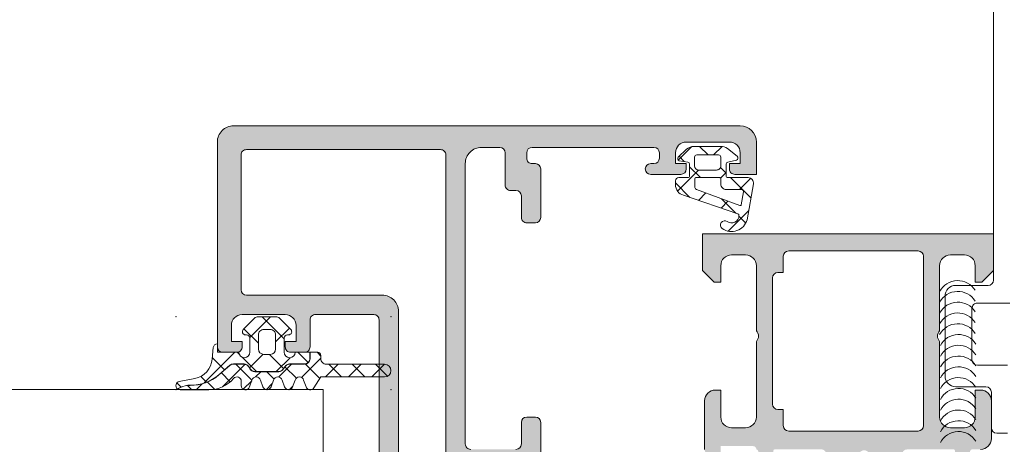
# Model space of a CAD drawing. Header units: millimetres. Extents: x 144573 to 336993, y 74252 to 247042.
# Tile 373 of 656: x 204527 to 204619, y 174683 to 174722. Entities that reach past the tile are written whole.
import ezdxf

# ---------------------------------------------------------------- set-up
doc = ezdxf.new("R2010")
doc.units = ezdxf.units.MM
doc.layers.add('FASÁDA DETAILNÍ', color=255, linetype='Continuous', lineweight=0)
doc.layers.add('NOVA', color=255, linetype='Continuous', lineweight=0)

# ---------------------------------------------------------------- blocks, each defined once
blk = doc.blocks.new('A$C69D17D4D')
at = {"layer": 'FASÁDA DETAILNÍ'}
h = blk.add_hatch(color=256, dxfattribs=at)
edge = h.paths.add_edge_path(flags=16)
edge.add_ellipse((-18578.78941485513, 1338.481925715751), major_axis=(-0.4999740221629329, 0), ratio=1, start_angle=179.9970229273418, end_angle=270.0029770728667)
edge.add_line((-18578.78944083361, 1338.981899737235), (-18596.78944083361, 1338.981899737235))
edge.add_ellipse((-18596.78946681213, 1338.481925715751), major_axis=(-0.499974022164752, 0), ratio=1, start_angle=-90.0029770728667, end_angle=0.00297707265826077)
edge.add_line((-18597.28944083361, 1338.481899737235), (-18597.28944083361, 1325.981899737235))
edge.add_ellipse((-18596.78941901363, 1325.981921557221), major_axis=(-0.500021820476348, 0), ratio=1, start_angle=0.002500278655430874, end_angle=89.99749972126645)
edge.add_line((-18596.78944083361, 1325.481899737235), (-18584.18638983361, 1325.481899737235))
edge.add_ellipse((-18584.18638871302, 1323.981900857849), major_axis=(-1.499998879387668, 0), ratio=1, start_angle=179.9999571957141, end_angle=270.0000428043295, ccw=False)
edge.add_line((-18582.68638983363, 1323.981899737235), (-18582.68638983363, 1310.981911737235))
edge.add_ellipse((-18582.18639020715, 1310.981911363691), major_axis=(-0.4999996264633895, 0), ratio=1, start_angle=-4.280429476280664e-05, end_angle=90.00004280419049)
edge.add_line((-18582.18638983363, 1310.481911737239), (-18578.78944083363, 1310.481911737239))
edge.add_ellipse((-18578.7894404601, 1310.981911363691), major_axis=(-0.49999962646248, 0), ratio=1, start_angle=89.99995719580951, end_angle=180.0000428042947)
edge.add_line((-18578.28944083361, 1310.981911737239), (-18578.28944083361, 1338.481899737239))
edge = h.paths.add_edge_path()
edge.add_line((-18549.48944583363, 1339.681911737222), (-18549.48944583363, 1336.681911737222))
edge.add_line((-18549.48944583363, 1336.681911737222), (-18551.48944583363, 1336.681911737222))
edge.add_arc((-18551.48947181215, 1337.181885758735), 0.499974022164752, 179.9970229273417, 270.0029770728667, ccw=False)
edge.add_line((-18551.98944583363, 1337.181911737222), (-18551.98944583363, 1337.681911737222))
edge.add_line((-18551.98944583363, 1337.681911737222), (-18550.98944583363, 1337.681911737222))
edge.add_line((-18550.98944583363, 1337.681911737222), (-18550.98944583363, 1338.681911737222))
edge.add_arc((-18551.98950996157, 1338.681847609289), 1.00006412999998, 0.003674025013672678, 89.99632597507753)
edge.add_line((-18551.98944583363, 1339.681911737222), (-18555.98944583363, 1339.681911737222))
edge.add_arc((-18555.98941585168, 1338.681881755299), 1.000029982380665, 90.00171778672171, 179.9982822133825)
edge.add_line((-18556.98944583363, 1338.681911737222), (-18556.98944583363, 1337.681911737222))
edge.add_line((-18556.98944583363, 1337.681911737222), (-18555.98944583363, 1337.681911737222))
edge.add_line((-18555.98944583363, 1337.681911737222), (-18555.98944583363, 1337.181911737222))
edge.add_arc((-18556.48945143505, 1337.181917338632), 0.5000056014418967, 270.0006418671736, 359.9993581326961, ccw=False)
edge.add_line((-18556.48944583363, 1336.681911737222), (-18559.28944883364, 1336.681911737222))
edge.add_arc((-18559.28944883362, 1337.181911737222), 0.5, 90, 270, ccw=False)
edge.add_line((-18559.28944883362, 1337.681911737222), (-18558.98944583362, 1337.681911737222))
edge.add_arc((-18558.98945655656, 1338.181922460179), 0.5000107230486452, 270.0012287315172, 359.9987712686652)
edge.add_line((-18558.48944583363, 1338.181911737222), (-18558.48944583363, 1338.681911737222))
edge.add_arc((-18558.98951375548, 1338.681843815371), 0.5000679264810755, 0.007782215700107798, 89.99221778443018)
edge.add_line((-18558.98944583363, 1339.181911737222), (-18570.28944083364, 1339.181911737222))
edge.add_arc((-18570.28941901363, 1338.681889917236), 0.5000218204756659, 90.00250027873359, 179.9974997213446)
edge.add_line((-18570.78944083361, 1338.681911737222), (-18570.78944083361, 1338.181911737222))
edge.add_arc((-18570.28950350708, 1338.181849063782), 0.4999373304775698, 179.9928172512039, 270.007182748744)
edge.add_line((-18570.28944083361, 1337.681911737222), (-18569.98943783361, 1337.681911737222))
edge.add_arc((-18569.98950063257, 1337.181848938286), 0.500062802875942, 0.007195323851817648, 89.99280467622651, ccw=False)
edge.add_line((-18569.48943783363, 1337.181911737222), (-18569.48943783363, 1332.681911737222))
edge.add_arc((-18569.98944343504, 1332.681917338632), 0.5000056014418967, 270.0006418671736, 359.9993581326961, ccw=False)
edge.add_line((-18569.98943783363, 1332.181911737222), (-18570.78944083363, 1332.181911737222))
edge.add_arc((-18570.78946681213, 1332.681885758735), 0.499974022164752, 179.9970229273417, 270.0029770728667, ccw=False)
edge.add_line((-18571.28944083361, 1332.681911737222), (-18571.28944083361, 1334.681911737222))
edge.add_arc((-18571.78950875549, 1334.681843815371), 0.5000679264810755, 0.007782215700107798, 89.99221778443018)
edge.add_line((-18571.78944083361, 1335.181911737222), (-18572.28944083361, 1335.181911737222))
edge.add_arc((-18572.28950350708, 1335.681849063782), 0.499937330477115, 179.9928172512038, 270.00718274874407, ccw=False)
edge.add_line((-18572.78944083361, 1335.681911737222), (-18572.78944083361, 1338.681911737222))
edge.add_arc((-18573.28949594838, 1338.681856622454), 0.5000551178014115, 0.006314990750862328, 89.99368500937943)
edge.add_line((-18573.28944083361, 1339.181911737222), (-18574.98943783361, 1339.181911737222))
edge.add_arc((-18574.98946968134, 1337.681943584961), 1.499968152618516, 89.99878348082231, 180.0012165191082)
edge.add_line((-18576.48943783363, 1337.681911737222), (-18576.48943783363, 1311.681911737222))
edge.add_arc((-18575.98945869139, 1311.681890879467), 0.4999791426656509, 179.9976097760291, 270.002390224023)
edge.add_line((-18575.98943783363, 1311.181911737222), (-18571.78944083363, 1311.181911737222))
edge.add_arc((-18571.78944643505, 1311.681917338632), 0.5000056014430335, 270.0006418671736, 359.9993581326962)
edge.add_line((-18571.28944083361, 1311.681911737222), (-18571.28944083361, 1313.681911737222))
edge.add_arc((-18570.78941901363, 1313.681889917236), 0.500021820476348, 90.00250027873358, 179.9974997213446, ccw=False)
edge.add_line((-18570.78944083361, 1314.181911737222), (-18569.98943783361, 1314.181911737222))
edge.add_arc((-18569.98949038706, 1313.681859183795), 0.5000525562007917, 0.006021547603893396, 89.99397845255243, ccw=False)
edge.add_line((-18569.48943783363, 1313.681911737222), (-18569.48943783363, 1308.681910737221))
edge.add_line((-18569.48943783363, 1308.681910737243), (-18569.70675883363, 1307.924021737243))
edge.add_arc((-18569.41838042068, 1307.841330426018), 0.2999999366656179, 163.9999757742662, 232.0951853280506)
edge.add_arc((-18569.78699097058, 1307.367910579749), 0.300000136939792, 3.0079431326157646e-05, 52.09528191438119, ccw=False)
edge.add_line((-18569.48699083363, 1307.36791073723), (-18569.48699283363, 1305.30376373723))
edge.add_arc((-18569.88699222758, 1305.303763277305), 0.3999993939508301, -111.97376953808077, 6.587834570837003e-05, ccw=False)
edge.add_line((-18570.03666483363, 1304.932821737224), (-18572.05989383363, 1305.749182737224))
edge.add_arc((-18571.98505721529, 1305.934652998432), 0.1999993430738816, 155.8589076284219, 248.0260921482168, ccw=False)
edge.add_line((-18572.16756483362, 1306.016449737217), (-18571.09924483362, 1308.400134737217))
edge.add_arc((-18571.28175294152, 1308.481931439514), 0.199999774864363, 335.8589745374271, 450.8199006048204)
edge.add_line((-18571.28461483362, 1308.681910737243), (-18582.58869483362, 1308.681911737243))
edge.add_arc((-18582.59712655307, 1308.490497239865), 0.1916001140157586, 87.47777810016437, 181.0444500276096)
edge.add_line((-18582.78869483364, 1308.487004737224), (-18582.78869483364, 1308.066420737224))
edge.add_line((-18582.78869483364, 1308.066420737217), (-18581.35695983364, 1305.600808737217))
edge.add_arc((-18581.61629682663, 1305.449997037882), 0.2999997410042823, -74.00002828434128, 30.17919611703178, ccw=False)
edge.add_line((-18581.53360583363, 1305.161618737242), (-18583.02576683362, 1304.733747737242))
edge.add_line((-18583.02576683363, 1304.73374773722), (-18583.88904183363, 1304.23533573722))
edge.add_arc((-18584.089041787, 1304.581745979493), 0.4000000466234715, 180.0000347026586, 299.9999884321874, ccw=False)
edge.add_line((-18584.48904183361, 1304.581745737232), (-18584.48869483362, 1308.689676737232))
edge.add_line((-18584.48869483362, 1308.689676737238), (-18584.48638983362, 1323.181733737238))
edge.add_arc((-18584.98638967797, 1323.181911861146), 0.4999998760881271, 359.9795884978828, 450.0000178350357)
edge.add_line((-18584.98638983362, 1323.681911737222), (-18590.38943183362, 1323.681911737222))
edge.add_arc((-18590.38943220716, 1323.181912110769), 0.49999962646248, 89.9999571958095, 180.0000428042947)
edge.add_line((-18590.88943183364, 1323.181911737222), (-18590.88943183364, 1320.681911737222))
edge.add_arc((-18591.38943146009, 1320.681911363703), 0.4999996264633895, -90.00004280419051, 4.28042947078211e-05, ccw=False)
edge.add_line((-18591.38943183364, 1320.181911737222), (-18592.68943483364, 1320.181911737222))
edge.add_arc((-18592.6894556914, 1320.681890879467), 0.4999791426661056, 179.9976097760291, 270.00239022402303, ccw=False)
edge.add_line((-18593.18943483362, 1320.681911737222), (-18593.18943483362, 1321.181911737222))
edge.add_line((-18593.18943483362, 1321.181911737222), (-18592.18943483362, 1321.181911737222))
edge.add_line((-18592.18943483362, 1321.181911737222), (-18592.18943483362, 1322.681911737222))
edge.add_arc((-18593.1894665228, 1322.681880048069), 1.00003168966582, 0.001815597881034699, 89.99818440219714)
edge.add_line((-18593.18943483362, 1323.681911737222), (-18597.18943483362, 1323.681911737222))
edge.add_arc((-18597.18936558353, 1322.681842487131), 1.00006925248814, 90.00396746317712, 179.9960325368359)
edge.add_line((-18598.18943483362, 1322.681911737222), (-18598.18943483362, 1321.181911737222))
edge.add_line((-18598.18943483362, 1321.181911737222), (-18597.18943483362, 1321.181911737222))
edge.add_line((-18597.18943483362, 1321.181911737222), (-18597.18943483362, 1320.681911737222))
edge.add_arc((-18597.68940885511, 1320.681885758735), 0.4999740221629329, -90.00297707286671, 0.0029770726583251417, ccw=False)
edge.add_line((-18597.68943483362, 1320.181911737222), (-18598.98943783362, 1320.181911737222))
edge.add_arc((-18598.98943223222, 1320.681917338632), 0.5000056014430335, 180.0006418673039, 269.9993581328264, ccw=False)
edge.add_line((-18599.48943783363, 1320.681911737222), (-18599.48943783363, 1339.681911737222))
edge.add_arc((-18597.98946712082, 1339.681941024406), 1.49997071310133, 89.99888129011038, 180.0011187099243, ccw=False)
edge.add_line((-18597.98943783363, 1341.181911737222), (-18550.98944583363, 1341.181911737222))
edge.add_arc((-18550.98950617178, 1339.681851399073), 1.500060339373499, 0.0023046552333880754, 89.997695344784, ccw=False)
h = blk.add_hatch(dxfattribs=at)
h.set_pattern_fill('ANSI37', color=256, scale=0.625, angle=90, style=0)
h.set_pattern_definition([(135, (0, 0), (-1.403165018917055, -1.403165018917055), []), (225, (0, 0), (1.403165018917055, -1.403165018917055), [])])
edge = h.paths.add_edge_path(flags=16)
edge.add_ellipse((-18552.2916808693, 1335.779726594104), major_axis=(-0.4977897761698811, 0), ratio=1, start_angle=-0.19257972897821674, end_angle=90.25472202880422, ccw=False)
edge.add_line((-18552.78946783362, 1335.781399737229), (-18552.78946783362, 1336.281918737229))
edge.add_ellipse((-18552.88945158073, 1336.28193299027), major_axis=(-0.09998374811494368, 0), ratio=1, start_angle=179.9918322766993, end_angle=270.0087406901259)
edge.add_line((-18552.88946683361, 1336.381916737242), (-18555.08989683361, 1336.381920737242))
edge.add_ellipse((-18555.08989417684, 1336.281916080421), major_axis=(-0.1000046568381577, 0), ratio=1, start_angle=270.0015221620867, end_angle=359.998477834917)
edge.add_line((-18555.18989883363, 1336.281918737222), (-18555.18989883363, 1335.469976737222))
edge.add_ellipse((-18554.9898922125, 1335.469985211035), major_axis=(-0.2000066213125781, 0), ratio=1, start_angle=0.002427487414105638, end_angle=74.31138469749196)
edge.add_line((-18555.04397583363, 1335.277429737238), (-18551.02583483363, 1333.790104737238))
edge.add_ellipse((-18550.99112133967, 1333.883886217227), major_axis=(-0.09999996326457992, 0), ratio=1, start_angle=69.68781718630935, end_angle=169.677715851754)
edge.add_line((-18550.89273983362, 1333.86596773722), (-18550.67245683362, 1335.07543673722))
edge.add_ellipse((-18550.87234719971, 1335.081945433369), major_axis=(-0.199996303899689, 0), ratio=1, start_angle=178.13503214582, end_angle=270.001041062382)
edge.add_line((-18550.87235083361, 1335.281941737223), (-18552.28946783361, 1335.281941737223))
edge = h.paths.add_edge_path(flags=16)
edge.add_ellipse((-18552.98946900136, 1338.281930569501), major_axis=(-0.200000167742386, 0), ratio=1, start_angle=179.9997615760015, end_angle=270.0002384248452)
edge.add_line((-18552.98946983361, 1338.481930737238), (-18555.02392683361, 1338.481926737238))
edge.add_ellipse((-18555.02393155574, 1338.28193145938), major_axis=(-0.1999952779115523, 0), ratio=1, start_angle=-90.00135281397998, end_angle=0.0004933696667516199)
edge.add_line((-18555.22392683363, 1338.281929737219), (-18555.22392683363, 1337.481919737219))
edge.add_ellipse((-18554.82391602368, 1337.481928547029), major_axis=(-0.4000108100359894, 0), ratio=1, start_angle=0.001261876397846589, end_angle=89.99802192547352)
edge.add_line((-18554.82392983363, 1337.081917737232), (-18553.18946683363, 1337.081917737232))
edge.add_ellipse((-18553.18946375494, 1337.481912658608), major_axis=(-0.3999949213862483, 0), ratio=1, start_angle=89.99955900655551, end_angle=180.0010139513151)
edge.add_line((-18552.78946883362, 1337.481919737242), (-18552.78946883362, 1338.281929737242))
edge = h.paths.add_edge_path()
edge.add_arc((-18551.38947693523, 1338.205378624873), 0.2000083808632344, -74.99848051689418, 49.997684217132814, ccw=False)
edge.add_line((-18551.33770583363, 1338.012186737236), (-18552.14123083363, 1337.821652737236))
edge.add_arc((-18552.08945444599, 1337.628459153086), 0.2000113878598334, 105.0028563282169, 179.9972544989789)
edge.add_line((-18552.28946583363, 1337.628468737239), (-18552.28946583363, 1336.531918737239))
edge.add_arc((-18552.13947818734, 1336.531908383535), 0.1499876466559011, 179.9960448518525, 270.0039551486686)
edge.add_line((-18552.13946783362, 1336.381920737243), (-18550.25659683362, 1336.381928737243))
edge.add_arc((-18550.25659491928, 1335.881928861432), 0.4999998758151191, -9.933572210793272, 90.00021936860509, ccw=False)
edge.add_line((-18549.76409083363, 1335.79567573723), (-18550.34547983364, 1332.47594973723))
edge.add_arc((-18551.78946536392, 1332.882024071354), 1.499996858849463, 234.9124460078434, 344.2930755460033, ccw=False)
edge.add_arc((-18552.42177233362, 1331.981921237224), 0.3999981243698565, 54.91199587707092, 234.91199587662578, ccw=False)
edge.add_arc((-18551.78725077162, 1332.863220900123), 0.6860034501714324, 233.8588144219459, 359.5156416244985)
edge.add_arc((-18551.25037439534, 1332.877041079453), 0.1503878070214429, 352.5039217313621, 430.9838490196)
edge.add_line((-18551.20137283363, 1333.019221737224), (-18556.24759883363, 1334.746903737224))
edge.add_arc((-18555.98947768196, 1335.712995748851), 0.999980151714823, 179.9994276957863, 255.0410890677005, ccw=False)
edge.add_line((-18556.98945783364, 1335.713005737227), (-18556.98946983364, 1336.081910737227))
edge.add_arc((-18556.68945010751, 1336.081890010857), 0.3000197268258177, 90.00319424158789, 179.9960418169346, ccw=False)
edge.add_line((-18556.68946683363, 1336.381909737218), (-18555.83945183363, 1336.381909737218))
edge.add_arc((-18555.83943891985, 1336.53189382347), 0.1499840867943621, 269.9950667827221, 360.0049332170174)
edge.add_line((-18555.68945483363, 1336.531906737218), (-18555.68946583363, 1337.628468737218))
edge.add_arc((-18555.88948042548, 1337.62845962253), 0.200014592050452, 0.002610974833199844, 74.99762566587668)
edge.add_line((-18555.83770483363, 1337.821656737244), (-18556.64107683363, 1337.950750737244))
edge.add_arc((-18556.5893524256, 1338.143926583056), 0.1999808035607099, 134.9925555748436, 255.0102129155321, ccw=False)
edge.add_line((-18556.73074183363, 1338.285352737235), (-18555.95487183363, 1339.011871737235))
edge.add_arc((-18555.27136142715, 1338.281930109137), 1.000000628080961, 89.999965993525, 133.1185376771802, ccw=False)
edge.add_line((-18555.27136083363, 1339.281930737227), (-18552.79272783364, 1339.281930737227))
edge.add_arc((-18552.79272888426, 1338.281927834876), 1.000002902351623, 52.172206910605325, 89.99993980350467, ccw=False)
edge.add_line((-18552.17943683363, 1339.071787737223), (-18551.26090783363, 1338.358588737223))
h = blk.add_hatch(color=256, dxfattribs=at)
edge = h.paths.add_edge_path()
edge.add_arc((-18531.18959673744, 1311.061932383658), 0.120000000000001, 360.0000000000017, 450.00000000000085, ccw=False)
edge.add_line((-18531.06959673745, 1311.061932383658), (-18531.06959673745, 1308.301934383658))
edge.add_arc((-18530.76959673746, 1308.301934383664), 0.3000000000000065, 540, 629.9999999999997)
edge.add_line((-18530.76959673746, 1308.001934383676), (-18529.78962241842, 1308.001934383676))
edge.add_arc((-18529.78962241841, 1308.301934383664), 0.3000000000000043, 269.9999999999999, 360)
edge.add_line((-18529.48962241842, 1308.301934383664), (-18529.48962241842, 1310.181945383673))
edge.add_arc((-18529.41075532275, 1310.449488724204), 0.2789255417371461, 178.8371299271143, 253.5754054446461, ccw=False)
edge.add_line((-18529.68962341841, 1310.455149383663), (-18529.68962341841, 1310.908743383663))
edge.add_arc((-18529.41078597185, 1310.914411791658), 0.2788950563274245, 106.41987641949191, 181.1645893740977, ccw=False)
edge.add_line((-18529.48962241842, 1311.181932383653), (-18528.68944770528, 1311.181932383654))
edge.add_arc((-18528.68944770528, 1312.181932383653), 0.9999999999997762, 269.9999999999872, 359.9999999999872)
edge.add_line((-18527.68944770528, 1312.181932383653), (-18527.68944770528, 1315.681939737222))
edge.add_arc((-18528.68946752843, 1315.681919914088), 1.000019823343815, 360.001135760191, 449.9988642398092)
edge.add_line((-18528.68944770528, 1316.681939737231), (-18529.18944770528, 1316.681939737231))
edge.add_line((-18529.18944770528, 1316.681939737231), (-18529.18944770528, 1314.181939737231))
edge.add_arc((-18530.18949309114, 1314.181985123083), 1.000045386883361, 270.0026002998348, 359.9973997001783, ccw=False)
edge.add_line((-18530.18944770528, 1313.181939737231), (-18531.48946601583, 1313.181939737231))
edge.add_arc((-18531.48941351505, 1314.181992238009), 1.000052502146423, 180.0030079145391, 269.9969920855, ccw=False)
edge.add_line((-18532.48946601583, 1314.181939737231), (-18532.48946601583, 1321.181939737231))
edge.add_arc((-18531.96434426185, 1321.681939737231), 0.7250881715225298, 136.4038161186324, 223.5961838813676, ccw=False)
edge.add_line((-18532.48946601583, 1322.181939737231), (-18532.48946601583, 1328.216027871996))
edge.add_arc((-18531.48941351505, 1328.215975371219), 1.000052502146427, 450.0030079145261, 539.9969920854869, ccw=False)
edge.add_line((-18531.48946601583, 1329.216027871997), (-18530.18944770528, 1329.216027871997))
edge.add_arc((-18530.18949309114, 1328.215982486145), 1.000045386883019, 360.00260029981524, 449.9973997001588, ccw=False)
edge.add_line((-18529.18944770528, 1328.216027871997), (-18529.18944770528, 1326.681939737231))
edge.add_line((-18529.18944770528, 1326.681939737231), (-18528.58944160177, 1326.681939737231))
edge.add_line((-18528.58944160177, 1326.681939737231), (-18527.48946601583, 1327.781945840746))
edge.add_line((-18527.48946601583, 1327.781945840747), (-18527.48946601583, 1331.181939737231))
edge.add_line((-18527.48946601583, 1331.181939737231), (-18554.4893668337, 1331.181939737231))
edge.add_line((-18554.4893668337, 1331.181939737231), (-18554.4893668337, 1327.781945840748))
edge.add_line((-18554.4893668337, 1327.781945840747), (-18553.38939124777, 1326.68193973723))
edge.add_line((-18553.38939124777, 1326.681939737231), (-18552.78938514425, 1326.681939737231))
edge.add_line((-18552.78938514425, 1326.681939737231), (-18552.78938514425, 1328.216027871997))
edge.add_arc((-18551.7893397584, 1328.215982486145), 1.000045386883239, 450.0026002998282, 539.9973997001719, ccw=False)
edge.add_line((-18551.78938514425, 1329.216027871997), (-18550.4893668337, 1329.216027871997))
edge.add_arc((-18550.48941933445, 1328.215975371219), 1.000052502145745, 360.00300791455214, 449.99699208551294, ccw=False)
edge.add_line((-18549.4893668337, 1328.216027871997), (-18549.4893668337, 1322.18193973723))
edge.add_arc((-18550.01448858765, 1321.681939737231), 0.7250881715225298, 316.40381611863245, 403.59618388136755, ccw=False)
edge.add_line((-18549.4893668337, 1321.181939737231), (-18549.4893668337, 1314.181939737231))
edge.add_arc((-18550.48941933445, 1314.181992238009), 1.000052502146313, 270.00300791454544, 359.99699208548, ccw=False)
edge.add_line((-18550.4893668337, 1313.181939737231), (-18551.78938514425, 1313.181939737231))
edge.add_arc((-18551.7893397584, 1314.181985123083), 1.000045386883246, 180.0026002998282, 269.9973997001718, ccw=False)
edge.add_line((-18552.78938514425, 1314.181939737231), (-18552.78938514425, 1316.681939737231))
edge.add_line((-18552.78938514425, 1316.681939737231), (-18553.28938514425, 1316.681939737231))
edge.add_arc((-18553.28936532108, 1315.681919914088), 1.000019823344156, 450.0011357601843, 539.9988642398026)
edge.add_line((-18554.28938514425, 1315.681939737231), (-18554.28938514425, 1311.181939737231))
edge.add_arc((-18553.78939546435, 1311.181929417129), 0.4999896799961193, 539.9988173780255, 630.0011826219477)
edge.add_line((-18553.78938514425, 1310.681939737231), (-18552.78938514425, 1310.681939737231))
edge.add_line((-18552.78938514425, 1310.681939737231), (-18552.78938514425, 1311.481942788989))
edge.add_line((-18552.78938514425, 1311.481942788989), (-18549.78936988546, 1311.481942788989))
edge.add_arc((-18549.78936719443, 1311.181935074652), 0.3000077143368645, 359.99948607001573, 450.0005139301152, ccw=False)
edge.add_arc((-18549.56819592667, 1310.914411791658), 0.2788950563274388, 358.83541062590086, 433.58012358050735, ccw=False)
edge.add_line((-18549.28935848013, 1310.908743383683), (-18549.28935848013, 1310.455149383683))
edge.add_arc((-18549.56822657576, 1310.449488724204), 0.2789255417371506, 286.4245945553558, 361.1628700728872, ccw=False)
edge.add_line((-18549.48935948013, 1310.181945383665), (-18549.48935948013, 1308.301934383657))
edge.add_arc((-18549.18935948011, 1308.301934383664), 0.3000000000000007, 539.9999999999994, 629.9999999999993)
edge.add_line((-18549.18935948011, 1308.001934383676), (-18548.20938516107, 1308.001934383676))
edge.add_arc((-18548.20938516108, 1308.301934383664), 0.3000000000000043, 270, 360)
edge.add_line((-18547.90938516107, 1308.301934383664), (-18547.90938516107, 1311.061932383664))
edge.add_arc((-18547.78938516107, 1311.061932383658), 0.1200000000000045, 450, 539.9999999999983, ccw=False)
edge.add_line((-18547.78938516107, 1311.181932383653), (-18543.48935948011, 1311.181932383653))
edge.add_arc((-18543.48935948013, 1310.681932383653), 0.4999999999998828, 360.000000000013, 450.0000000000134, ccw=False)
edge.add_line((-18542.98935948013, 1310.681932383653), (-18542.98935948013, 1309.981932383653))
edge.add_line((-18542.98935948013, 1309.981932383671), (-18544.37085493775, 1307.589112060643))
edge.add_arc((-18544.25123969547, 1307.520052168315), 0.1381197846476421, 509.9999999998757, 637.702437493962)
edge.add_arc((-18544.69885808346, 1312.361403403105), 4.999999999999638, 275.3492280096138, 341.2905992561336)
edge.add_arc((-18539.48949094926, 1310.597177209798), 0.5000000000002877, 378.7094007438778, 521.2905992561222, ccw=False)
edge.add_arc((-18534.28012381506, 1312.361403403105), 4.999999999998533, 198.7094007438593, 264.6507719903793)
edge.add_arc((-18534.72774220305, 1307.520052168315), 0.1381197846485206, 262.2975625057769, 389.9999999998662)
edge.add_line((-18534.60812696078, 1307.589112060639), (-18535.9896224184, 1309.981932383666))
edge.add_line((-18535.98962241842, 1309.981932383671), (-18535.98962241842, 1310.681932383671))
edge.add_arc((-18535.48962241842, 1310.681932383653), 0.5000000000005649, 449.9999999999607, 539.9999999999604, ccw=False)
edge.add_line((-18535.48962241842, 1311.181932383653), (-18531.18959673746, 1311.181932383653))
edge = h.paths.add_edge_path(flags=16)
edge.add_arc((-18546.4893744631, 1329.081933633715), 0.5, 450, 540, ccw=False)
edge.add_line((-18546.4893744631, 1329.581933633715), (-18534.48946601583, 1329.581933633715))
edge.add_arc((-18534.48946601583, 1329.081933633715), 0.5, 360, 450, ccw=False)
edge.add_line((-18533.98946601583, 1329.081933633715), (-18533.98946601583, 1313.381951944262))
edge.add_arc((-18534.48946601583, 1313.381951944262), 0.5, 270, 360, ccw=False)
edge.add_line((-18534.48946601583, 1312.881951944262), (-18546.4893744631, 1312.881951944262))
edge.add_arc((-18546.4893744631, 1313.381951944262), 0.5, 180, 270, ccw=False)
edge.add_line((-18546.9893744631, 1313.381951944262), (-18546.9893744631, 1314.881951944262))
edge.add_line((-18546.9893744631, 1314.881951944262), (-18547.4893744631, 1314.881951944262))
edge.add_arc((-18547.4893744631, 1315.381951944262), 0.5000000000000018, 180.0000000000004, 270, ccw=False)
edge.add_line((-18547.9893744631, 1315.381951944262), (-18547.9893744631, 1327.081933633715))
edge.add_arc((-18547.4893744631, 1327.081933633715), 0.5, 450, 539.9999999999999, ccw=False)
edge.add_line((-18547.4893744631, 1327.581933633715), (-18546.9893744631, 1327.581933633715))
edge.add_line((-18546.9893744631, 1327.581933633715), (-18546.9893744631, 1329.081933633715))
h = blk.add_hatch(dxfattribs=at)
h.set_pattern_fill('ANSI37', color=256, scale=0.625, angle=90, style=0)
h.set_pattern_definition([(135, (-18599.48946554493, 1320.681940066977), (-1.403165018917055, -1.403165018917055), []), (225, (-18599.48946554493, 1320.681940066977), (1.403165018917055, -1.403165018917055), [])])
edge = h.paths.add_edge_path()
edge.add_arc((-18592.87951386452, 1322.091933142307), 0.2900050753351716, -89.99948928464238, 45.00243667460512, ccw=False)
edge.add_line((-18592.87951127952, 1321.801928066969), (-18592.97950554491, 1321.801928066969))
edge.add_arc((-18592.97950554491, 1321.491928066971), 0.3099999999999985, 89.9999999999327, 180.0000000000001)
edge.add_line((-18593.2895055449, 1321.491928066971), (-18593.2895055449, 1320.191952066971))
edge.add_arc((-18592.77950554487, 1320.191952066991), 0.5100000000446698, 179.9999999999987, 358.8764798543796)
edge.add_line((-18592.26960359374, 1320.181952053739), (-18590.91099556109, 1320.181950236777))
edge.add_line((-18590.91099556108, 1320.181950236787), (-18590.91099556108, 1319.591949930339))
edge.add_arc((-18591.4009955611, 1319.591949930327), 0.4900000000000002, 270, 359.9999999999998, ccw=False)
edge.add_line((-18591.4009955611, 1319.101949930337), (-18592.80099327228, 1319.101949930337))
edge.add_arc((-18592.80099327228, 1318.591949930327), 0.5099999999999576, 89.9999999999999, 149.9999999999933)
edge.add_line((-18593.24266622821, 1318.846949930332), (-18593.35813628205, 1318.646949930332))
edge.add_arc((-18593.78248872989, 1318.891949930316), 0.4900000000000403, 269.9999999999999, 329.99999999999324, ccw=False)
edge.add_line((-18593.78248872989, 1318.401949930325), (-18596.01949857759, 1318.401949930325))
edge.add_arc((-18596.01949857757, 1318.891949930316), 0.4899999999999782, 209.9999999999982, 269.9999999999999, ccw=False)
edge.add_line((-18596.44385102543, 1318.64694993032), (-18596.55932107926, 1318.84694993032))
edge.add_arc((-18597.00099403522, 1318.591949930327), 0.5100000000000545, 29.99999999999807, 90.0000000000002)
edge.add_line((-18597.00099403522, 1319.101949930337), (-18597.99859143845, 1319.101949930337))
edge.add_arc((-18597.99859143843, 1318.59601656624), 0.5059333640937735, 90.00000000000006, 130.6411808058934)
edge.add_line((-18598.32811583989, 1318.979920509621), (-18599.35434717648, 1318.099053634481))
edge.add_arc((-18601.95554430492, 1321.129511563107), 3.993732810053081, 269.381130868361, 310.6411808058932, ccw=False)
edge.add_arc((-18602.02039118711, 1315.126128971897), 2.010000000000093, 89.38113086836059, 116.6547912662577)
edge.add_line((-18602.92210523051, 1316.92251751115), (-18603.18914110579, 1316.788476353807))
edge.add_arc((-18602.94417154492, 1317.091940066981), 0.3900003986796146, 101.01056244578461, 231.0879706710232, ccw=False)
edge.add_line((-18603.01865770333, 1317.474761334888), (-18601.58056686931, 1317.75436290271))
edge.add_arc((-18601.96417891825, 1319.727416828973), 2.010000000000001, 281.0024964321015, 355.0047506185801)
edge.add_line((-18599.96181305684, 1319.552399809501), (-18599.8680308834, 1320.625359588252))
edge.add_arc((-18599.4794637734, 1320.591938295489), 0.3900017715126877, 91.4698736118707, 175.0839953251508, ccw=False)
edge.add_line((-18599.48946783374, 1320.981811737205), (-18599.48946783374, 1320.181940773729))
edge.add_line((-18599.48946783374, 1320.181940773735), (-18597.48938849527, 1320.181952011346))
edge.add_arc((-18596.97948654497, 1320.191952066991), 0.5100000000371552, 181.1235249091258, 360)
edge.add_line((-18596.46948654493, 1320.191952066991), (-18596.46948654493, 1321.491928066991))
edge.add_arc((-18596.77948654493, 1321.491928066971), 0.3100000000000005, 4.103941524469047e-14, 90.00000000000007)
edge.add_line((-18596.77948654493, 1321.801928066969), (-18596.87951154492, 1321.801928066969))
edge.add_arc((-18596.87948335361, 1322.091943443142), 0.2900153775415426, 135.0033144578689, 269.9944304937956, ccw=False)
edge.add_line((-18597.08456705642, 1322.297003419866), (-18596.0440026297, 1323.338300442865))
edge.add_arc((-18595.69739840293, 1322.991940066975), 0.4900000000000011, 90.00000000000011, 135.0201621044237, ccw=False)
edge.add_line((-18595.69739840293, 1323.481940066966), (-18594.06134996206, 1323.481940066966))
edge.add_arc((-18594.06134996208, 1322.991940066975), 0.4899999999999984, 44.97230077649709, 89.99999999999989, ccw=False)
edge.add_line((-18593.71470017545, 1323.338254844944), (-18592.67445803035, 1322.297006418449))
edge = h.paths.add_edge_path()
edge.add_arc((-18594.57948272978, 1320.49191825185), 0.4999901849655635, 270.0000000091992, 360.0000000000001)
edge.add_line((-18594.07949254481, 1320.49191825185), (-18594.07949254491, 1321.791928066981))
edge.add_arc((-18594.57947390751, 1321.791946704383), 0.4999813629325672, 359.997864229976, 450.0021357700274)
edge.add_line((-18594.57949254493, 1322.291928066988), (-18595.17949954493, 1322.291928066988))
edge.add_arc((-18595.17951818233, 1321.791946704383), 0.4999813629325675, 89.99786422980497, 180.002135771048)
edge.add_line((-18595.6794995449, 1321.791928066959), (-18595.679499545, 1320.491918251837))
edge.add_arc((-18595.17950936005, 1320.49191825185), 0.4999901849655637, 180, 270)
edge.add_line((-18595.17950936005, 1319.991928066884), (-18594.57948272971, 1319.991928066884))
h = blk.add_hatch(dxfattribs=at)
h.set_pattern_fill('ANSI37', color=256, scale=0.48, angle=90, style=0)
h.set_pattern_definition([(135, (-18599.48946554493, 1320.681940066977), (-1.077630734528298, -1.077630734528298), []), (225, (-18599.48946554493, 1320.681940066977), (1.077630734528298, -1.077630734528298), [])])
edge = h.paths.add_edge_path()
edge.add_line((-18592.27527937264, 1317.598523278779), (-18592.5025382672, 1316.991465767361))
edge.add_arc((-18592.87937440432, 1317.09194097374), 0.3900009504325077, 194.929368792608, 345.0706312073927, ccw=False)
edge.add_line((-18593.25621054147, 1316.991465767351), (-18593.48346943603, 1317.598523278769))
edge.add_arc((-18593.87937440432, 1317.49193981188), 0.4100009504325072, 15.0676336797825, 164.9323663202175)
edge.add_line((-18594.27527937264, 1317.598523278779), (-18594.50253827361, 1316.991465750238))
edge.add_arc((-18594.87937440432, 1317.091939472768), 0.390000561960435, 194.9291583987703, 345.0708416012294, ccw=False)
edge.add_line((-18595.25621053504, 1316.991465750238), (-18595.48346942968, 1317.598523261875))
edge.add_arc((-18595.87937440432, 1317.491941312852), 0.4100005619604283, 15.0674286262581, 164.9325752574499)
edge.add_line((-18596.2752793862, 1317.598523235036), (-18596.50253446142, 1316.991465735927))
edge.add_arc((-18596.87941711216, 1317.091952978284), 0.3900489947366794, 180.0000000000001, 345.0706831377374, ccw=False)
edge.add_line((-18597.2694661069, 1317.091952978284), (-18597.26946610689, 1317.491942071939))
edge.add_arc((-18597.67946666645, 1317.491942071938), 0.4100005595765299, 1.030808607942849e-10, 139.6800643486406)
edge.add_arc((-18600.27175288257, 1319.691911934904), 2.989972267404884, 269.9986695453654, 319.6800621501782, ccw=False)
edge.add_line((-18600.27182231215, 1316.701939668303), (-18602.94361389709, 1316.701940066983))
edge.add_arc((-18602.94417154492, 1317.091940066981), 0.3900003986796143, 234.35943002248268, 270.0819252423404, ccw=False)
edge.add_line((-18603.17142421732, 1316.774991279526), (-18602.91313295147, 1316.904642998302))
edge.add_arc((-18602.02039118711, 1315.126128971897), 1.990000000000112, 89.38113086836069, 116.654791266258, ccw=False)
edge.add_arc((-18601.95554430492, 1321.129511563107), 4.013732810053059, 269.381130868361, 310.6411808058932)
edge.add_line((-18599.34132078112, 1318.083877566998), (-18598.31508944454, 1318.964744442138))
edge.add_arc((-18597.99859143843, 1318.59601656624), 0.4859333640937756, 90.00000000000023, 130.6411808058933, ccw=False)
edge.add_line((-18597.99859143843, 1319.081949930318), (-18597.0009940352, 1319.081949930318))
edge.add_arc((-18597.00099403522, 1318.591949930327), 0.4900000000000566, 29.99999999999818, 89.99999999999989, ccw=False)
edge.add_line((-18596.57664158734, 1318.836949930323), (-18596.4611715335, 1318.636949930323))
edge.add_arc((-18596.01949857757, 1318.891949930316), 0.5099999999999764, 209.9999999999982, 270.0000000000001)
edge.add_line((-18596.01949857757, 1318.381949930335), (-18593.78248872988, 1318.381949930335))
edge.add_arc((-18593.78248872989, 1318.891949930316), 0.5100000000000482, 270.0000000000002, 329.999999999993)
edge.add_line((-18593.34081577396, 1318.636949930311), (-18593.22534572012, 1318.836949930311))
edge.add_arc((-18592.80099327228, 1318.591949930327), 0.4899999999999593, 90.00000000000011, 149.999999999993, ccw=False)
edge.add_line((-18592.80099327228, 1319.081949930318), (-18591.4009955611, 1319.081949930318))
edge.add_arc((-18591.4009955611, 1319.591949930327), 0.509999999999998, 270, 360.0000000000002)
edge.add_line((-18590.89099556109, 1319.591949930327), (-18590.89099556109, 1320.181950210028))
edge.add_line((-18590.89099556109, 1320.181950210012), (-18590.1793740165, 1320.18194925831))
edge.add_arc((-18590.17937440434, 1319.891949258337), 0.2900000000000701, -2.8421709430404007e-13, 89.9999233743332, ccw=False)
edge.add_line((-18589.88937440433, 1319.891949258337), (-18589.88937440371, 1319.591964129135))
edge.add_arc((-18589.37955241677, 1319.591782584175), 0.5098220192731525, 179.9795972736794, 270.024286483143)
edge.add_line((-18589.37933631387, 1319.081960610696), (-18583.9793733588, 1319.081930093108))
edge.add_arc((-18583.97937669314, 1318.491931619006), 0.5899984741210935, -90.00000000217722, 89.99967619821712, ccw=False)
edge.add_line((-18583.97937669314, 1317.901933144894), (-18589.88478493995, 1317.901933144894))
edge.add_line((-18589.88478493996, 1317.901933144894), (-18590.54148849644, 1316.897178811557))
edge.add_arc((-18590.87937623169, 1317.091939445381), 0.3899997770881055, 194.9297590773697, 330.0405788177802, ccw=False)
edge.add_line((-18591.25621055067, 1316.991461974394), (-18591.48346943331, 1317.598523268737))
edge.add_arc((-18591.87937440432, 1317.49193981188), 0.4100009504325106, 15.06763222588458, 164.9323663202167)
for p, q in [((-18527.48946601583, 1331.181939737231), (-18554.4893668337, 1331.181939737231)), ((-18554.4893668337, 1331.181939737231), (-18554.4893668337, 1327.781945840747)), ((-18527.48946601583, 1327.781945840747), (-18527.48946601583, 1331.181939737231)), ((-18551.78938514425, 1329.216027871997), (-18550.4893668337, 1329.216027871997)), ((-18546.9893744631, 1327.581933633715), (-18546.9893744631, 1329.081933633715)), ((-18546.4893744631, 1329.581933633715), (-18534.48946601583, 1329.581933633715)), ((-18533.98946601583, 1329.081933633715), (-18533.98946601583, 1313.381951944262)), ((-18531.48946601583, 1329.216027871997), (-18530.18944770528, 1329.216027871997)), ((-18552.78938514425, 1326.681939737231), (-18552.78938514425, 1328.216027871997)), ((-18549.4893668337, 1328.216027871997), (-18549.4893668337, 1322.181939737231)), ((-18532.48946601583, 1322.181939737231), (-18532.48946601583, 1328.216027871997)), ((-18529.18944770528, 1328.216027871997), (-18529.18944770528, 1326.681939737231)), ((-18554.4893668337, 1327.781945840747), (-18553.38939124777, 1326.681939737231)), ((-18547.9893744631, 1315.381951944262), (-18547.9893744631, 1327.081933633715)), ((-18547.4893744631, 1327.581933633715), (-18546.9893744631, 1327.581933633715)), ((-18528.58944160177, 1326.681939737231), (-18527.48946601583, 1327.781945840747)), ((-18553.38939124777, 1326.681939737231), (-18552.78938514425, 1326.681939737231)), ((-18529.18944770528, 1326.681939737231), (-18528.58944160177, 1326.681939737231)), ((-18549.4893668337, 1321.181939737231), (-18549.4893668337, 1314.181939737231)), ((-18532.48946601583, 1314.181939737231), (-18532.48946601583, 1321.181939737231)), ((-18552.78938514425, 1316.681939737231), (-18553.28938514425, 1316.681939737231)), ((-18552.78938514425, 1314.181939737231), (-18552.78938514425, 1316.681939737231)), ((-18528.68944770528, 1316.681939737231), (-18529.18944770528, 1316.681939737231)), ((-18529.18944770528, 1316.681939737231), (-18529.18944770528, 1314.181939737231)), ((-18554.28938514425, 1315.681939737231), (-18554.28938514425, 1311.181939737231)), ((-18527.68944770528, 1312.181932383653), (-18527.68944770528, 1315.681939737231)), ((-18546.9893744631, 1314.881951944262), (-18547.4893744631, 1314.881951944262)), ((-18546.9893744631, 1313.381951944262), (-18546.9893744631, 1314.881951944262)), ((-18550.4893668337, 1313.181939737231), (-18551.78938514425, 1313.181939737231)), ((-18534.48946601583, 1312.881951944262), (-18546.4893744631, 1312.881951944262)), ((-18530.18944770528, 1313.181939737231), (-18531.48946601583, 1313.181939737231))]:
    blk.add_line(p, q, dxfattribs=at)
for points in [[(-18509.48956553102, 1445.918080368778), (-18526.98946601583, 1445.918080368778, 0.414213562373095), (-18527.48946601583, 1445.418080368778), (-18527.48946601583, 1326.881939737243, -0.414213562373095), (-18527.98946601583, 1326.381939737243), (-18530.98946601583, 1326.381939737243, 0.414213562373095), (-18531.98946601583, 1325.381939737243), (-18531.98946601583, 1317.981939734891, 0.4142135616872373), (-18530.98946601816, 1316.981939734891), (-18528.18946601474, 1316.981939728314, -0.4142135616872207), (-18527.6894660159, 1316.481939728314), (-18527.6894660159, 1313.181939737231, 0.414213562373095), (-18527.1894660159, 1312.681939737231), (-18526.1894660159, 1312.681939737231, 0.414213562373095)], [(-18526.18946600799, 1318.981941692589), (-18528.98946606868, 1318.981941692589, -0.4142135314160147), (-18529.48946601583, 1319.481941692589), (-18529.48946601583, 1324.247990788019, -0.4142135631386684), (-18528.98946601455, 1324.747990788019), (-18525.98946601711, 1324.747990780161, 0.4142135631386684)], [(-18571.78944083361, 1311.181911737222, 0.414207), (-18571.28944083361, 1311.681911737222), (-18571.28944083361, 1313.681911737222), (-18571.28944083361, 1313.681911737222, -0.414188), (-18570.78944083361, 1314.181911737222), (-18569.98943783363, 1314.181911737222), (-18569.98943783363, 1314.181911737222, -0.414152), (-18569.48943783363, 1313.681911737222), (-18569.48943783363, 1308.681910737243)], [(-18584.48869483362, 1308.689676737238), (-18584.48638983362, 1323.181733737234), (-18584.48638983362, 1323.181733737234, 0.414318), (-18584.98638983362, 1323.681911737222), (-18590.38943183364, 1323.681911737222), (-18590.38943183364, 1323.681911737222, 0.414214), (-18590.88943183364, 1323.181911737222), (-18590.88943183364, 1320.681911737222), (-18590.88943183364, 1320.681911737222, -0.414214), (-18591.38943183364, 1320.181911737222), (-18592.68943483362, 1320.181911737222), (-18592.68943483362, 1320.181911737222, -0.414238), (-18593.18943483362, 1320.681911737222), (-18593.18943483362, 1321.181911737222), (-18592.18943483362, 1321.181911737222), (-18592.18943483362, 1322.681911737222), (-18592.18943483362, 1322.681911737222, 0.414195), (-18593.18943483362, 1323.681911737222), (-18597.18943483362, 1323.681911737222), (-18597.18943483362, 1323.681911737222, 0.414173), (-18598.18943483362, 1322.681911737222), (-18598.18943483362, 1321.181911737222), (-18597.18943483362, 1321.181911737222), (-18597.18943483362, 1320.681911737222), (-18597.18943483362, 1320.681911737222, -0.414244), (-18597.68943483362, 1320.181911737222), (-18598.98943783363, 1320.181911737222), (-18598.98943783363, 1320.181911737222, -0.414207), (-18599.48943783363, 1320.681911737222), (-18599.48943783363, 1339.681911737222), (-18599.48943783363, 1339.681911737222, -0.414225), (-18597.98943783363, 1341.181911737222), (-18550.98944583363, 1341.181911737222), (-18550.98944583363, 1341.181911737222, -0.41419), (-18549.48944583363, 1339.681911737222), (-18549.48944583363, 1339.681911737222), (-18549.48944583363, 1336.681911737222), (-18551.48944583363, 1336.681911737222), (-18551.48944583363, 1336.681911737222, -0.414244), (-18551.98944583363, 1337.181911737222), (-18551.98944583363, 1337.681911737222), (-18550.98944583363, 1337.681911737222), (-18550.98944583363, 1338.681911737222), (-18550.98944583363, 1338.681911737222, 0.414176), (-18551.98944583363, 1339.681911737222), (-18555.98944583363, 1339.681911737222), (-18555.98944583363, 1339.681911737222, 0.414196), (-18556.98944583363, 1338.681911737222), (-18556.98944583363, 1337.681911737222), (-18555.98944583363, 1337.681911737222), (-18555.98944583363, 1337.181911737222), (-18555.98944583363, 1337.181911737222, -0.414207), (-18556.48944583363, 1336.681911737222), (-18559.28944883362, 1336.681911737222), (-18559.28944883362, 1336.681911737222, -1), (-18559.28944883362, 1337.681911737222), (-18558.98944583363, 1337.681911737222), (-18558.98944583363, 1337.681911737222, 0.414201), (-18558.48944583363, 1338.181911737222), (-18558.48944583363, 1338.681911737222), (-18558.48944583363, 1338.681911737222, 0.414134), (-18558.98944583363, 1339.181911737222), (-18570.28944083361, 1339.181911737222), (-18570.28944083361, 1339.181911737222, 0.414188), (-18570.78944083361, 1338.681911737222), (-18570.78944083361, 1338.181911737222), (-18570.78944083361, 1338.181911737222, 0.414287), (-18570.28944083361, 1337.681911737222), (-18569.98943783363, 1337.681911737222), (-18569.98943783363, 1337.681911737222, -0.41414), (-18569.48943783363, 1337.181911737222), (-18569.48943783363, 1332.681911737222), (-18569.48943783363, 1332.681911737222, -0.414207), (-18569.98943783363, 1332.181911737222), (-18570.78944083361, 1332.181911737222), (-18570.78944083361, 1332.181911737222, -0.414244), (-18571.28944083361, 1332.681911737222), (-18571.28944083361, 1334.681911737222), (-18571.28944083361, 1334.681911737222, 0.414134), (-18571.78944083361, 1335.181911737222), (-18572.28944083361, 1335.181911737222), (-18572.28944083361, 1335.181911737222, -0.414287), (-18572.78944083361, 1335.681911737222), (-18572.78944083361, 1338.681911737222), (-18572.78944083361, 1338.681911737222, 0.414149), (-18573.28944083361, 1339.181911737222), (-18574.98943783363, 1339.181911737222), (-18574.98943783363, 1339.181911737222, 0.414226), (-18576.48943783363, 1337.681911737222), (-18576.48943783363, 1311.681911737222), (-18576.48943783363, 1311.681911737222, 0.414238), (-18575.98943783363, 1311.181911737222)]]:
    blk.add_lwpolyline(points, format="xyb", dxfattribs=at)
at = {"layer": 'FASÁDA DETAILNÍ', "extrusion": (0, 0, -1)}
for points in [[(18578.28944083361, 1338.481899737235, -0.414244), (18578.78944083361, 1338.981899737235), (18596.78944083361, 1338.981899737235), (18596.78944083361, 1338.981899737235, -0.414244), (18597.28944083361, 1338.481899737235), (18597.28944083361, 1325.981899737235), (18597.28944083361, 1325.981899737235, -0.414188), (18596.78944083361, 1325.481899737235), (18584.18638983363, 1325.481899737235), (18584.18638983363, 1325.481899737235, 0.414214), (18582.68638983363, 1323.981899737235), (18582.68638983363, 1310.981911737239), (18582.68638983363, 1310.981911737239, -0.414214), (18582.18638983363, 1310.481911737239), (18578.78944083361, 1310.481911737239), (18578.78944083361, 1310.481911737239, -0.414214), (18578.28944083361, 1310.981911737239), (18578.28944083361, 1338.481899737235)], [(18552.78946883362, 1338.281929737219, -0.414216), (18552.98946983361, 1338.481930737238), (18555.02392683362, 1338.481926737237), (18555.02392683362, 1338.481926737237, -0.414223), (18555.22392683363, 1338.281929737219), (18555.22392683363, 1337.481919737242), (18555.22392683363, 1337.481919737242, -0.414197), (18554.82392983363, 1337.081917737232), (18553.18946683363, 1337.081917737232), (18553.18946683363, 1337.081917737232, -0.414221), (18552.78946883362, 1337.481919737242), (18552.78946883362, 1338.281929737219)], [(18552.28946783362, 1335.281941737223, 0.416502), (18552.78946783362, 1335.781399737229), (18552.78946783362, 1336.281918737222), (18552.78946783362, 1336.281918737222, -0.4143), (18552.88946683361, 1336.381916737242), (18555.08989683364, 1336.381920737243), (18555.08989683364, 1336.381920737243, -0.414198), (18555.18989883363, 1336.281918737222), (18555.18989883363, 1335.469976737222), (18555.18989883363, 1335.469976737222, -0.336095), (18555.04397583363, 1335.277429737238), (18551.02583483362, 1333.790104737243), (18551.02583483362, 1333.790104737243, -0.466254), (18550.89273983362, 1333.86596773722), (18550.67245683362, 1335.075436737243), (18550.67245683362, 1335.075436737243, -0.423785), (18550.87235083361, 1335.281941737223), (18552.28946783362, 1335.281941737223)]]:
    blk.add_lwpolyline(points, format="xyb", close=True, dxfattribs=at)
at = {"layer": 'FASÁDA DETAILNÍ'}
blk.add_lwpolyline([(-18551.26090783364, 1338.358588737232, -0.606792), (-18551.33770583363, 1338.012186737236), (-18552.14123083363, 1337.821652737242), (-18552.14123083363, 1337.821652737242, 0.339427), (-18552.28946583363, 1337.628468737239), (-18552.28946583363, 1336.531918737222), (-18552.28946583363, 1336.531918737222, 0.414254), (-18552.13946783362, 1336.381920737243), (-18550.25659683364, 1336.381928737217), (-18550.25659683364, 1336.381928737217, -0.465956), (-18549.76409083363, 1335.79567573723), (-18550.34547983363, 1332.475949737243), (-18550.34547983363, 1332.475949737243, -0.517137), (-18552.65170483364, 1331.654614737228, -1), (-18552.19183983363, 1332.30922773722, 0.610743), (-18551.10127183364, 1332.857421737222, 0.356477), (-18551.20137283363, 1333.019221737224), (-18556.24759883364, 1334.746903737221), (-18556.24759883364, 1334.746903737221, -0.339657), (-18556.98945783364, 1335.713005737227), (-18556.98946983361, 1336.081910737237), (-18556.98946983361, 1336.081910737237, -0.414177), (-18556.68946683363, 1336.381909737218), (-18555.83945183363, 1336.381909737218), (-18555.83945183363, 1336.381909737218, 0.414264), (-18555.68945483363, 1336.531906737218), (-18555.68946583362, 1337.628468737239), (-18555.68946583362, 1337.628468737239, 0.33943), (-18555.83770483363, 1337.821656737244), (-18556.64107683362, 1337.950750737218), (-18556.64107683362, 1337.950750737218, -0.577453), (-18556.73074183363, 1338.285352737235), (-18555.95487183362, 1339.011871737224), (-18555.95487183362, 1339.011871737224, -0.190392), (-18555.27136083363, 1339.281930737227), (-18552.79272783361, 1339.281930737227), (-18552.79272783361, 1339.281930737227, -0.16657), (-18552.17943683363, 1339.071787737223), (-18551.26090783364, 1338.358588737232)], format="xyb", close=True, dxfattribs=at)
at = {"layer": 'FASÁDA DETAILNÍ', "color": 7}
for points in [[(-18592.67445803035, 1322.297006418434, -0.6681907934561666), (-18592.87951127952, 1321.801928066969), (-18592.97950554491, 1321.801928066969, 0.41421356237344), (-18593.2895055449, 1321.491928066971), (-18593.2895055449, 1320.191952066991, 0.9902431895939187), (-18592.26960359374, 1320.181952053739), (-18590.91099556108, 1320.181950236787), (-18590.91099556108, 1319.591949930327, -0.4142135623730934), (-18591.4009955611, 1319.101949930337), (-18592.80099327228, 1319.101949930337, 0.267949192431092), (-18593.24266622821, 1318.846949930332), (-18593.35813628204, 1318.64694993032, -0.2679491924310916), (-18593.78248872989, 1318.401949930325), (-18596.01949857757, 1318.401949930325, -0.267949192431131), (-18596.44385102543, 1318.64694993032), (-18596.55932107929, 1318.846949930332, 0.2679491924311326), (-18597.00099403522, 1319.101949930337), (-18597.99859143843, 1319.101949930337, 0.1792130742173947), (-18598.32811583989, 1318.979920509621), (-18599.3543471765, 1318.099053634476, -0.1820014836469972), (-18601.99868098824, 1317.136011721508, 0.1195687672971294), (-18602.92210523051, 1316.92251751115), (-18603.18914110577, 1316.788476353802, -0.6375452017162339), (-18603.01865770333, 1317.474761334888), (-18601.58056686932, 1317.75436290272, 0.3346062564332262), (-18599.96181305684, 1319.552399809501), (-18599.8680308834, 1320.625359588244, -0.381933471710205), (-18599.48946783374, 1320.981811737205), (-18599.48946783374, 1320.181940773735), (-18597.48938849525, 1320.181952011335, 0.9902431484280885), (-18596.46948654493, 1320.191952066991), (-18596.46948654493, 1321.491928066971, 0.414213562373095), (-18596.77948654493, 1321.801928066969), (-18596.87951154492, 1321.801928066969, -0.6681225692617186), (-18597.08456705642, 1322.297003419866), (-18596.0440026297, 1323.338300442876, -0.1990038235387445), (-18595.69739840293, 1323.481940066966), (-18594.06134996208, 1323.481940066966, -0.199038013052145), (-18593.71470017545, 1323.338254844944), (-18592.67445803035, 1322.297006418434)], [(-18594.57948272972, 1319.991928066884, 0.4142135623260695), (-18594.07949254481, 1320.49191825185), (-18594.07949254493, 1321.791928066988, 0.4142353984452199), (-18594.57949254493, 1322.291928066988), (-18595.1794995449, 1322.291928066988, 0.4142353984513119), (-18595.6794995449, 1321.791928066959), (-18595.67949954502, 1320.49191825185, 0.4142135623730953), (-18595.17950936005, 1319.991928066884), (-18594.57948272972, 1319.991928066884)], [(-18592.27527937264, 1317.598523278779), (-18592.5025382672, 1316.991465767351, -0.7683067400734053), (-18593.25621054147, 1316.991465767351), (-18593.483469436, 1317.598523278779, 0.7663896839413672), (-18594.27527937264, 1317.598523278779), (-18594.50253827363, 1316.991465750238, -0.7683096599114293), (-18595.25621053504, 1316.991465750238), (-18595.48346942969, 1317.59852326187, 0.766392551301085), (-18596.2752793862, 1317.598523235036), (-18596.50253446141, 1316.991465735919, -0.8775222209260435), (-18597.2694661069, 1317.091952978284), (-18597.26946610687, 1317.491942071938, 0.6981291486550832), (-18597.99206882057, 1317.75723502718, -0.2202365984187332), (-18600.27182231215, 1316.701939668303), (-18602.94361389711, 1316.701940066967, -0.1571434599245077), (-18603.17142421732, 1316.774991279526), (-18602.91313295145, 1316.904642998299, -0.1195687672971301), (-18601.99889701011, 1317.116012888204, 0.1820014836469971), (-18599.34132078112, 1318.083877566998), (-18598.31508944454, 1318.964744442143, -0.1792130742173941), (-18597.99859143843, 1319.081949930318), (-18597.00099403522, 1319.081949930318, -0.2679491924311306), (-18596.57664158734, 1318.836949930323), (-18596.4611715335, 1318.636949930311, 0.2679491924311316), (-18596.01949857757, 1318.381949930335), (-18593.78248872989, 1318.381949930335, 0.2679491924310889), (-18593.34081577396, 1318.636949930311), (-18593.22534572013, 1318.836949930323, -0.2679491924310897), (-18592.80099327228, 1319.081949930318), (-18591.4009955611, 1319.081949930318, 0.4142135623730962), (-18590.89099556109, 1319.591949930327), (-18590.89099556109, 1320.181950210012), (-18590.1793740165, 1320.181949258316, -0.4142131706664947), (-18589.88937440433, 1319.891949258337), (-18589.88937440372, 1319.591964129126, 0.414442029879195), (-18589.37933631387, 1319.081960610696), (-18583.9793733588, 1319.081930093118, -0.999997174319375), (-18583.97937669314, 1317.901933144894), (-18589.88478493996, 1317.901933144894), (-18590.54148849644, 1316.897178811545, -0.6688782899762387), (-18591.25621055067, 1316.991461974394), (-18591.4834694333, 1317.598523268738, 0.7663896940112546), (-18592.27527937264, 1317.598523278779)]]:
    blk.add_lwpolyline(points, format="xyb", close=True, dxfattribs=at)
at = {"layer": 'FASÁDA DETAILNÍ'}
blk.add_lwpolyline([(-18977.3547424, 1272.74602788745), (-18589.6639655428, 1272.74602788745), (-18589.6639655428, 1316.74602788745), (-18977.3547424, 1316.74602788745), (-19058.32562122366, 1316.74602788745), (-19058.32562122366, 1272.74602788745)], close=True, dxfattribs=at)
for centre, radius, start, end in [((-18551.7893397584, 1328.215982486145), 1.000045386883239, 90.00260029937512, 179.9973997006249), ((-18550.48941933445, 1328.215975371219), 1.000052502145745, 0.003007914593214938, 89.99699208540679), ((-18546.4893744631, 1329.081933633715), 0.5, 90, 180), ((-18534.48946601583, 1329.081933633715), 0.5, 0, 90), ((-18531.48941351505, 1328.215975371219), 1.000052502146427, 90.00300791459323, 179.9969920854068), ((-18530.18949309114, 1328.215982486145), 1.000045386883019, 0.002600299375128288, 89.99739970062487), ((-18547.4893744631, 1327.081933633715), 0.4999999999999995, 90, 180), ((-18530.80565670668, 1324.92476292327), 1.906465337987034, 32.03204556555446, 152.0320455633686), ((-18530.80565670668, 1323.92476292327), 1.906465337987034, 32.03204556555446, 152.0320455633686), ((-18530.80565670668, 1322.92476292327), 1.906465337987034, 32.03204556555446, 152.0320455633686), ((-18530.80565670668, 1321.92476292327), 1.906465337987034, 32.03204556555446, 152.0320455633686), ((-18530.80565670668, 1320.92476292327), 1.906465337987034, 32.03204556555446, 152.0320455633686), ((-18550.01448858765, 1321.681939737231), 0.7250881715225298, 316.4038161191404, 43.59618388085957), ((-18531.96434426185, 1321.681939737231), 0.7250881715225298, 136.4038161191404, 223.5961838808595), ((-18530.7380563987, 1319.925961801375), 1.906465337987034, 32.03204556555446, 152.0320455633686), ((-18530.7380563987, 1318.925961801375), 1.906465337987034, 32.03204556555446, 152.0320455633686), ((-18530.7380563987, 1317.925961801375), 1.906465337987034, 32.03204556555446, 152.0320455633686), ((-18530.7380563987, 1316.925961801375), 1.906465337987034, 32.03204556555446, 152.0320455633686), ((-18530.7380563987, 1315.925961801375), 1.906465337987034, 32.03204556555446, 152.0320455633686), ((-18553.28936532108, 1315.681919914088), 1.000019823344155, 90.00113576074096, 179.9988642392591), ((-18530.7380563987, 1314.925961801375), 1.906465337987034, 32.03204556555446, 152.0320455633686), ((-18528.68946752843, 1315.681919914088), 1.000019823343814, 0.001135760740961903, 89.99886423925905), ((-18547.4893744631, 1315.381951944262), 0.5000000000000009, 180, 270), ((-18530.7380563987, 1313.925961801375), 1.906465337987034, 32.03204556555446, 152.0320455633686), ((-18530.7380563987, 1312.925961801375), 1.906465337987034, 32.03204556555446, 152.0320455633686), ((-18551.7893397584, 1314.181985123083), 1.000045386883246, 180.0026002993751, 269.9973997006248), ((-18550.48941933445, 1314.181992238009), 1.000052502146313, 270.0030079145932, 359.9969920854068), ((-18546.4893744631, 1313.381951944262), 0.5, 180, 270), ((-18534.48946601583, 1313.381951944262), 0.5, 270, 0), ((-18531.48941351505, 1314.181992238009), 1.000052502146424, 180.0030079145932, 269.9969920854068), ((-18530.7380563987, 1311.925961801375), 1.906465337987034, 32.03204556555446, 152.0320455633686), ((-18530.18949309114, 1314.181985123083), 1.000045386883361, 270.0026002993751, 359.9973997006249), ((-18530.7380563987, 1310.925961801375), 1.906465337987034, 32.03204556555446, 152.0320455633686), ((-18528.68944770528, 1312.181932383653), 0.9999999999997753, 270, 0)]:
    blk.add_arc(centre, radius, start, end, dxfattribs=at)
for p in [(-18603.31946554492, 1323.481940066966), (-18583.38946554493, 1323.481940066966), (-18603.31946554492, 1316.701940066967), (-18583.38946554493, 1316.701940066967)]:
    blk.add_point(p, dxfattribs=at)

msp = doc.modelspace()

# ---------------------------------------------------------------- block references
at = {"layer": 'NOVA', "ltscale": 300}
msp.add_blockref('A$C69D17D4D', (223144.9987451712, 173371.2585875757), dxfattribs=at)

doc.saveas('drawing.dxf')
